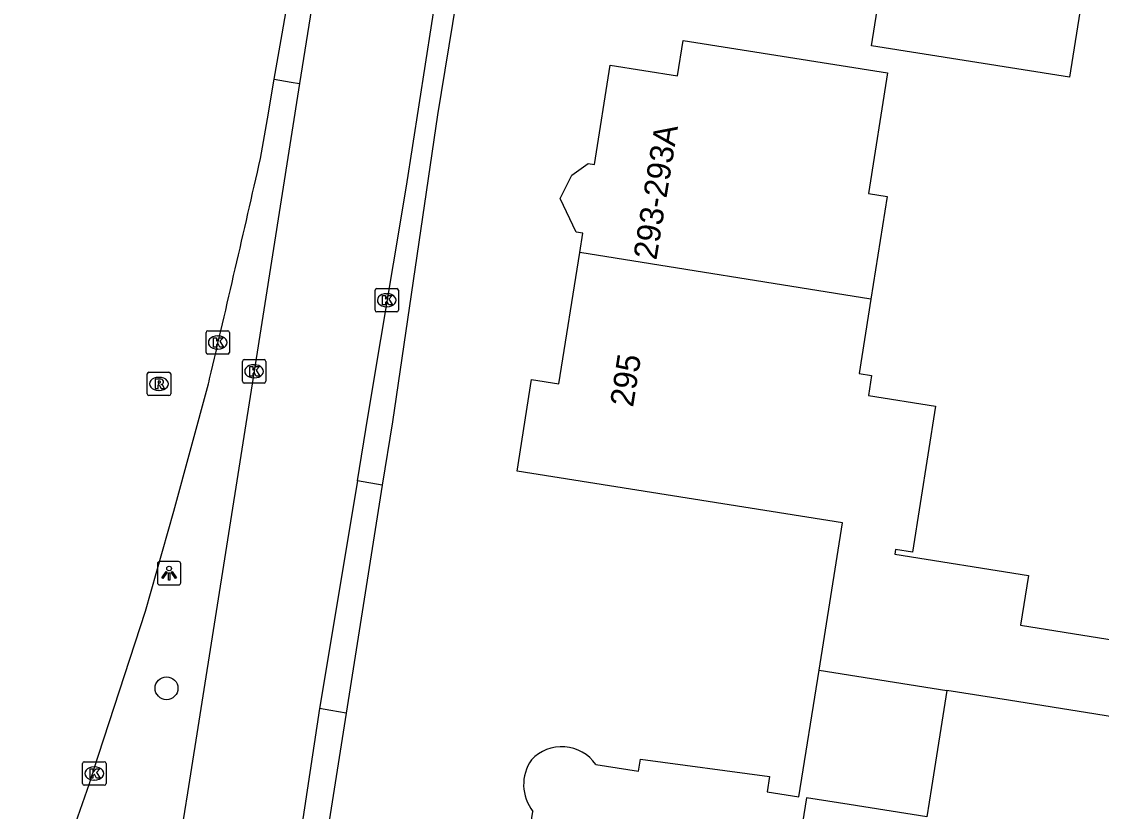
# Model space of a CAD drawing. Extents: x 161486 to 162249, y 379484 to 380829.
# Drawn here: x 161623.96 to 161670.03, y 380328.59 to 380362.31 of the extents above; entities that cross this region are included whole.
import ezdxf

# ---------------------------------------------------------------- set-up
doc = ezdxf.new("R2010")
doc.units = 0
for name, color, linetype in [('IMGEO_Boom', 7, 'Continuous'), ('IMGEO_Kolk', 7, 'Continuous'), ('IMGEO_Lichtpunt', 7, 'Continuous'), ('IMGEO_Pand', 7, 'Continuous'), ('IMGEO_Pand_nummerreeks', 7, 'Continuous'), ('IMGEO_Rijbaan_lokaal_open', 7, 'Continuous'), ('IMGEO_Rijbaan_regionaal_gesloten', 7, 'Continuous'), ('IMGEO_Rioolput', 7, 'Continuous'), ('IMGEO_Verkeerseiland_open', 7, 'Continuous'), ('IMGEO_Voetpad_open', 7, 'Continuous')]:
    doc.layers.add(name, color=color, linetype=linetype)

msp = doc.modelspace()

# ---------------------------------------------------------------- linework, layer by layer
at = {"layer": 'IMGEO_Boom'}
msp.add_circle((161630.141, 380333.852), 0.489, dxfattribs=at)
at = {"layer": 'IMGEO_Kolk'}
for p, q in [((161639.113, 380350.915), (161639.965, 380350.915)), ((161639.038, 380349.989), (161639.038, 380350.841)), ((161639.526, 380350.695), (161639.551, 380350.695)), ((161640.039, 380350.841), (161640.039, 380349.989)), ((161639.549, 380350.135), (161639.524, 380350.135)), ((161639.965, 380349.915), (161639.113, 380349.915)), ((161631.826, 380348.187), (161631.826, 380349.039)), ((161631.901, 380349.113), (161632.753, 380349.113)), ((161632.827, 380349.039), (161632.827, 380348.187)), ((161632.314, 380348.893), (161632.339, 380348.893)), ((161632.753, 380348.113), (161631.901, 380348.113)), ((161632.337, 380348.333), (161632.312, 380348.333)), ((161633.376, 380346.955), (161633.376, 380347.807)), ((161633.451, 380347.881), (161634.303, 380347.881)), ((161633.864, 380347.661), (161633.889, 380347.661)), ((161634.377, 380347.807), (161634.377, 380346.955)), ((161634.303, 380346.881), (161633.451, 380346.881)), ((161633.887, 380347.101), (161633.862, 380347.101)), ((161626.559, 380329.786), (161626.559, 380330.638)), ((161626.634, 380330.712), (161627.486, 380330.712)), ((161627.56, 380330.638), (161627.56, 380329.786)), ((161627.047, 380330.492), (161627.072, 380330.492)), ((161627.486, 380329.712), (161626.634, 380329.712)), ((161627.07, 380329.932), (161627.045, 380329.932))]:
    msp.add_line(p, q, dxfattribs=at)
for points in [[(161639.113, 380350.915), (161639.965, 380350.915)], [(161639.038, 380349.989), (161639.038, 380350.841)], [(161639.359, 380350.615), (161639.482, 380350.615), (161639.482, 380350.464), (161639.612, 380350.615), (161639.776, 380350.615), (161639.63, 380350.464), (161639.783, 380350.215), (161639.631, 380350.215), (161639.546, 380350.379), (161639.482, 380350.312), (161639.482, 380350.215), (161639.359, 380350.215), (161639.359, 380350.615)], [(161640.039, 380350.841), (161640.039, 380349.989)], [(161639.965, 380349.915), (161639.113, 380349.915)], [(161631.826, 380348.187), (161631.826, 380349.039)], [(161631.901, 380349.113), (161632.753, 380349.113)], [(161632.827, 380349.039), (161632.827, 380348.187)], [(161632.147, 380348.813), (161632.27, 380348.813), (161632.27, 380348.662), (161632.4, 380348.813), (161632.564, 380348.813), (161632.418, 380348.662), (161632.571, 380348.413), (161632.419, 380348.413), (161632.334, 380348.577), (161632.27, 380348.51), (161632.27, 380348.413), (161632.147, 380348.413), (161632.147, 380348.813)], [(161632.753, 380348.113), (161631.901, 380348.113)], [(161633.376, 380346.955), (161633.376, 380347.807)], [(161633.451, 380347.881), (161634.303, 380347.881)], [(161634.377, 380347.807), (161634.377, 380346.955)], [(161633.697, 380347.581), (161633.82, 380347.581), (161633.82, 380347.43), (161633.95, 380347.581), (161634.114, 380347.581), (161633.968, 380347.43), (161634.121, 380347.181), (161633.969, 380347.181), (161633.884, 380347.345), (161633.82, 380347.278), (161633.82, 380347.181), (161633.697, 380347.181), (161633.697, 380347.581)], [(161634.303, 380346.881), (161633.451, 380346.881)], [(161626.559, 380329.786), (161626.559, 380330.638)], [(161626.634, 380330.712), (161627.486, 380330.712)], [(161627.56, 380330.638), (161627.56, 380329.786)], [(161626.88, 380330.412), (161627.003, 380330.412), (161627.003, 380330.261), (161627.133, 380330.412), (161627.297, 380330.412), (161627.151, 380330.261), (161627.304, 380330.012), (161627.152, 380330.012), (161627.067, 380330.176), (161627.003, 380330.109), (161627.003, 380330.012), (161626.88, 380330.012), (161626.88, 380330.412)], [(161627.486, 380329.712), (161626.634, 380329.712)]]:
    msp.add_lwpolyline(points, dxfattribs=at)
for centre, start, end in [((161639.115, 380350.839), 91.552, 178.448), ((161639.115, 380350.839), 91.552, 178.448), ((161639.963, 380350.839), 1.552, 88.448), ((161639.963, 380350.839), 1.552, 88.448), ((161639.115, 380349.991), 181.552, 268.448), ((161639.115, 380349.991), 181.552, 268.448), ((161639.963, 380349.991), 271.552, 358.448), ((161639.963, 380349.991), 271.552, 358.448), ((161631.903, 380349.037), 91.552, 178.448), ((161631.903, 380349.037), 91.552, 178.448), ((161632.751, 380349.037), 1.552, 88.448), ((161632.751, 380349.037), 1.552, 88.448), ((161631.903, 380348.189), 181.552, 268.448), ((161631.903, 380348.189), 181.552, 268.448), ((161632.751, 380348.189), 271.552, 358.448), ((161632.751, 380348.189), 271.552, 358.448), ((161633.453, 380347.805), 91.552, 178.448), ((161633.453, 380347.805), 91.552, 178.448), ((161634.301, 380347.805), 1.552, 88.448), ((161634.301, 380347.805), 1.552, 88.448), ((161633.453, 380346.957), 181.552, 268.448), ((161633.453, 380346.957), 181.552, 268.448), ((161634.301, 380346.957), 271.552, 358.448), ((161634.301, 380346.957), 271.552, 358.448), ((161626.636, 380330.636), 91.552, 178.448), ((161626.636, 380330.636), 91.552, 178.448), ((161627.484, 380330.636), 1.552, 88.448), ((161627.484, 380330.636), 1.552, 88.448), ((161626.636, 380329.788), 181.552, 268.448), ((161626.636, 380329.788), 181.552, 268.448), ((161627.484, 380329.788), 271.552, 358.448), ((161627.484, 380329.788), 271.552, 358.448)]:
    msp.add_arc(centre, 0.0765, start, end, dxfattribs=at)
for centre, major_axis, ratio, start_param, end_param in [((161639.525, 380350.415), (-0.387, 0.002), 0.722429, 4.712389, 7.853982), ((161639.55, 380350.415), (-0.39, 0.002), 0.717154, 1.570796, 4.712389), ((161632.313, 380348.613), (-0.387, 0.002), 0.722429, 4.712389, 7.853982), ((161632.338, 380348.613), (-0.39, 0.002), 0.717154, 1.570796, 4.712389), ((161633.863, 380347.381), (-0.387, 0.002), 0.722429, 4.712389, 7.853982), ((161633.888, 380347.381), (-0.39, 0.002), 0.717154, 1.570796, 4.712389), ((161627.046, 380330.212), (-0.387, 0.002), 0.722429, 4.712389, 7.853982), ((161627.071, 380330.212), (-0.39, 0.002), 0.717154, 1.570796, 4.712389)]:
    msp.add_ellipse(centre, major_axis=major_axis, ratio=ratio, start_param=start_param, end_param=end_param, dxfattribs=at)
at = {"layer": 'IMGEO_Lichtpunt'}
for p, q in [((161629.753, 380339.165), (161629.753, 380338.358)), ((161629.753, 380339.165), (161629.753, 380338.358)), ((161630.655, 380339.26), (161629.847, 380339.26)), ((161630.655, 380339.26), (161629.847, 380339.26)), ((161630.749, 380338.358), (161630.749, 380339.165)), ((161630.749, 380338.358), (161630.749, 380339.165)), ((161629.847, 380338.264), (161630.655, 380338.264)), ((161629.847, 380338.264), (161630.655, 380338.264))]:
    msp.add_line(p, q, dxfattribs=at)
for points in [[(161630.127, 380338.829), (161630.166, 380338.801), (161629.978, 380338.539), (161629.94, 380338.566), (161630.127, 380338.829)], [(161630.229, 380338.781), (161630.276, 380338.781), (161630.276, 380338.459), (161630.229, 380338.459), (161630.229, 380338.781)], [(161630.339, 380338.801), (161630.377, 380338.828), (161630.564, 380338.566), (161630.525, 380338.538), (161630.339, 380338.801)]]:
    msp.add_lwpolyline(points, dxfattribs=at)
msp.add_circle((161630.252, 380338.963), 0.0994, dxfattribs=at)
for centre, start, end in [((161629.847, 380339.165), 90, 180), ((161629.847, 380339.165), 90, 180), ((161630.655, 380339.165), 0, 90), ((161630.655, 380339.165), 0, 90), ((161629.847, 380338.358), 180, 270), ((161629.847, 380338.358), 180, 270), ((161630.655, 380338.358), 270, 0), ((161630.655, 380338.358), 270, 360)]:
    msp.add_arc(centre, 0.0946, start, end, dxfattribs=at)
at = {"layer": 'IMGEO_Pand'}
for points in [[(161668.669, 380359.934), (161660.226, 380361.275), (161660.769, 380364.692), (161669.212, 380363.351), (161668.669, 380359.934)], [(161647.778, 380352.459), (161647.909, 380353.281), (161647.617, 380353.327), (161646.945, 380354.759), (161647.435, 380355.751), (161648.133, 380356.258), (161648.399, 380356.215), (161649.072, 380360.454), (161651.942, 380359.998), (161652.182, 380361.51), (161660.909, 380360.124), (161660.091, 380354.971), (161660.896, 380354.843), (161660.201, 380350.464)], [(161657.983, 380334.622), (161658.983, 380340.917), (161645.099, 380343.122), (161645.72, 380347.032), (161646.887, 380346.847), (161647.778, 380352.459)], [(161660.201, 380350.464), (161647.778, 380352.459)], [(161660.201, 380350.464), (161659.697, 380347.291), (161660.225, 380347.207), (161660.088, 380346.345), (161662.958, 380345.889), (161661.969, 380339.659), (161661.25, 380339.773), (161661.217, 380339.569), (161666.918, 380338.663), (161666.58, 380336.538), (161672.165, 380335.65), (161671.657, 380332.452), (161666.072, 380333.341), (161663.439, 380333.76)], [(161648.46, 380330.597), (161650.281, 380330.308), (161650.364, 380330.829), (161655.873, 380330.084), (161655.77, 380329.435), (161657.125, 380329.22), (161657.983, 380334.622)], [(161657.983, 380334.622), (161663.439, 380333.76)], [(161663.439, 380333.76), (161662.78, 380329.612), (161662.58, 380328.357), (161659.272, 380328.883), (161657.446, 380329.173), (161656.98, 380326.24), (161656.386, 380326.334), (161655.816, 380322.745)], [(161645.116, 380324.423), (161645.778, 380328.593)]]:
    msp.add_lwpolyline(points, dxfattribs=at)
for centre, radius, start, end in [((161647.005, 380329.578), 1.776, 34.9931, 136.812), ((161647.221, 380329.739), 1.842, 145.0709, 218.4682)]:
    msp.add_arc(centre, radius, start, end, dxfattribs=at)
at = {"layer": 'IMGEO_Rijbaan_lokaal_open'}
for points in [[(161638.284, 380342.702), (161638.736, 380345.42), (161640.378, 380355.291), (161641.46, 380362.225), (161643.156, 380372.92), (161643.576, 380375.703), (161644.625, 380382.821), (161646.006, 380391.519), (161646.561, 380395.161), (161647.932, 380403.996)], [(161640.802, 380390.895), (161635.82, 380359.67)], [(161635.82, 380359.67), (161633.877, 380347.381), (161631.04, 380329.383), (161630.145, 380323.811)], [(161638.284, 380342.702), (161636.667, 380332.988)], [(161636.667, 380332.988), (161634.343, 380317.529)]]:
    msp.add_lwpolyline(points, dxfattribs=at)
at = {"layer": 'IMGEO_Rijbaan_regionaal_gesloten'}
for points in [[(161634.151, 380356.469), (161634.446, 380358.159), (161634.739, 380359.849)], [(161634.151, 380356.469), (161634.446, 380358.159), (161634.739, 380359.849)], [(161627.03, 380330.336), (161629.239, 380337.135), (161630.451, 380341.414), (161631.93, 380346.853), (161631.954, 380346.955), (161631.978, 380347.056)], [(161627.03, 380330.336), (161629.239, 380337.135), (161630.451, 380341.414), (161631.93, 380346.853), (161631.954, 380346.955), (161631.978, 380347.056)]]:
    msp.add_lwpolyline(points, dxfattribs=at)
for centre, radius, start, end in [((160280.987, 380594.221), 1373.89, 350.177881, 351.495114), ((160280.987, 380594.221), 1373.89, 350.177881, 351.495114), ((160545.667, 380602.789), 1116.006, 346.75295, 347.248925), ((160545.667, 380602.789), 1116.006, 346.75295, 347.248925), ((162085.04, 380170.518), 485.092, 160.76406, 161.89798), ((162085.04, 380170.518), 485.092, 160.76406, 161.89798)]:
    msp.add_arc(centre, radius, start, end, dxfattribs=at)
at = {"layer": 'IMGEO_Rioolput'}
for p, q in [((161629.318, 380346.417), (161629.318, 380347.269)), ((161629.393, 380347.343), (161630.245, 380347.343)), ((161630.319, 380347.269), (161630.319, 380346.417)), ((161629.806, 380347.123), (161629.831, 380347.123)), ((161630.245, 380346.343), (161629.393, 380346.343)), ((161629.829, 380346.563), (161629.804, 380346.563))]:
    msp.add_line(p, q, dxfattribs=at)
for points in [[(161629.318, 380346.417), (161629.318, 380347.269)], [(161629.393, 380347.343), (161630.245, 380347.343)], [(161630.319, 380347.269), (161630.319, 380346.417)], [(161629.907, 380347.041), (161629.655, 380347.043), (161629.655, 380346.643)], [(161629.655, 380346.643), (161629.779, 380346.643), (161629.779, 380346.805), (161629.79, 380346.805)], [(161629.833, 380346.962), (161629.779, 380346.962), (161629.779, 380346.881)], [(161629.779, 380346.881), (161629.831, 380346.881)], [(161629.837, 380346.776), (161629.908, 380346.643), (161630.048, 380346.643), (161629.983, 380346.769)], [(161630.245, 380346.343), (161629.393, 380346.343)]]:
    msp.add_lwpolyline(points, dxfattribs=at)
for centre, radius, start, end in [((161629.395, 380347.267), 0.0765, 91.552, 178.448), ((161629.395, 380347.267), 0.0765, 91.552, 178.448), ((161630.243, 380347.267), 0.0765, 1.552, 88.448), ((161630.243, 380347.267), 0.0765, 1.552, 88.448), ((161629.789, 380346.752), 0.0533, 26.0293, 88.6989), ((161629.815, 380347.07), 0.19, 274.7715, 282.9687), ((161629.839, 380346.866), 0.0964, 77.0061, 93.1865), ((161629.853, 380346.923), 0.0378, 276.6634, 79.6772), ((161629.906, 380346.931), 0.109, 350.3612, 89.416), ((161629.904, 380346.931), 0.112, 277.5842, 350.9817), ((161629.888, 380346.716), 0.108, 29.5134, 73.7905), ((161629.395, 380346.419), 0.0765, 181.552, 268.448), ((161629.395, 380346.419), 0.0765, 181.552, 268.448), ((161630.243, 380346.419), 0.0765, 271.552, 358.448), ((161630.243, 380346.419), 0.0765, 271.552, 358.448)]:
    msp.add_arc(centre, radius, start, end, dxfattribs=at)
for centre, major_axis, ratio, start_param, end_param in [((161629.805, 380346.843), (-0.387, 0.002), 0.722429, 4.712389, 7.853982), ((161629.83, 380346.843), (-0.39, 0.002), 0.717154, 1.570796, 4.712389)]:
    msp.add_ellipse(centre, major_axis=major_axis, ratio=ratio, start_param=start_param, end_param=end_param, dxfattribs=at)
at = {"layer": 'IMGEO_Verkeerseiland_open'}
msp.add_lwpolyline([(161634.739, 380359.849), (161635.463, 380359.729), (161635.82, 380359.67)], dxfattribs=at)
at = {"layer": 'IMGEO_Voetpad_open'}
for points in [[(161643.298, 380368.047), (161641.71, 380358.328), (161639.778, 380345.223), (161639.349, 380342.516)], [(161639.349, 380342.516), (161638.284, 380342.702)], [(161639.349, 380342.516), (161637.808, 380332.784)], [(161637.808, 380332.784), (161637.159, 380332.904), (161636.667, 380332.988)], [(161637.808, 380332.784), (161635.369, 380317.381)]]:
    msp.add_lwpolyline(points, dxfattribs=at)

# ---------------------------------------------------------------- texts
at = {"layer": 'IMGEO_Pand_nummerreeks'}
for s, rotation, p in [('293-293A', 80.8063, (161651.043, 380352.104)), ('295', 80.9761, (161650.046, 380345.822))]:
    msp.add_text(s, height=1, rotation=rotation, dxfattribs=at).set_placement(p)

doc.saveas('drawing.dxf')
